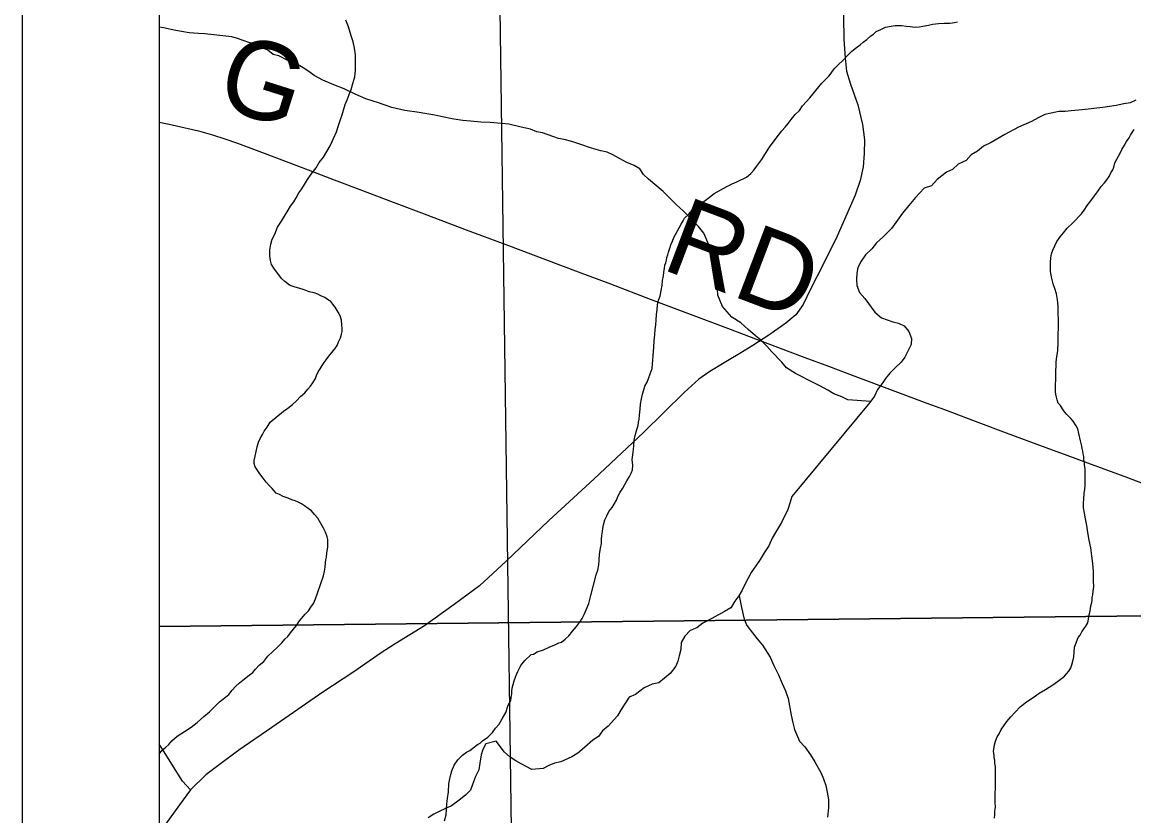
# Model space of a CAD drawing. Extents: x -6.1 to 38, y -7.7 to 22.
# Drawn here: x 2 to 2.812, y 19.227 to 19.807 of the extents above; entities that cross this region are included whole.
import ezdxf

# ---------------------------------------------------------------- set-up
doc = ezdxf.new("R2010")
doc.units = 0
for name, color, linetype in [('GM_X_Corporation', 7, 'Continuous'), ('GM_X_County_Road', 7, 'Continuous'), ('GM_X_County_Road_Text', 7, 'Continuous'), ('GM_X_Minor_River', 7, 'Continuous'), ('GM_X_Township_Road', 7, 'Continuous'), ('SH_Data', 7, 'Continuous')]:
    doc.layers.add(name, color=color, linetype=linetype)

msp = doc.modelspace()

# ---------------------------------------------------------------- linework, layer by layer
at = {"layer": 'GM_X_Corporation'}
for points in [[(6.96628, 20.9), (2.1, 20.9), (2.1, 19.36551), (3.07052, 19.37611), (3.09907, 19.37662), (3.10966, 19.37681), (3.12026, 19.377), (3.14426, 19.37751), (3.74766, 19.38857), (3.77587, 19.3894), (3.92442, 19.39221), (3.97926, 19.39329), (4.02764, 19.39424), (4.10065, 19.39567), (4.15155, 19.39684), (4.22089, 19.39843), (4.27649, 19.3997)], [(3.29133, 20.05869), (2.61918, 20.0796), (2.34776, 20.08659), (2.1, 20.09414), (2.1, 15.06368)], [(4.27649, 19.3997), (4.22089, 19.39843), (4.15155, 19.39684), (4.10065, 19.39567), (4.02764, 19.39424), (3.97926, 19.39329), (3.92442, 19.39221), (3.77587, 19.3894), (3.74766, 19.38857), (3.14426, 19.37751), (3.12026, 19.377), (3.10966, 19.37681), (3.09907, 19.37662), (3.07052, 19.37611), (2.1, 19.36551), (2.1, 14.52316)]]:
    msp.add_lwpolyline(points, dxfattribs=at)
for points in [[(2.1, 20.10488), (2.1, 19.08787), (2.3594, 19.07674), (2.34542, 20.09827)], [(2.34542, 20.09827), (2.41961, 20.09248), (2.47052, 20.0902), (2.61883, 20.08595), (2.79073, 20.08068), (2.90281, 20.07752), (3.06866, 20.07303), (3.29109, 20.06779), (3.31497, 20.0668), (3.29694, 19.18347), (3.29403, 19.05339), (2.3594, 19.07674)]]:
    msp.add_lwpolyline(points, close=True, dxfattribs=at)
at = {"layer": 'GM_X_County_Road'}
for points in [[(2.59909, 19.87947), (2.60025, 19.79441), (2.60117, 19.78094), (2.60235, 19.77119), (2.60513, 19.76165), (2.61047, 19.74654), (2.61396, 19.73213), (2.61535, 19.72098), (2.61512, 19.71099), (2.61442, 19.70123), (2.61233, 19.69146), (2.60861, 19.68055), (2.59536, 19.6508), (2.58514, 19.62989), (2.57631, 19.61246), (2.5705, 19.60084), (2.56515, 19.59316), (2.55795, 19.58712), (2.5454, 19.57829), (2.53378, 19.57086), (2.52425, 19.56505), (2.51659, 19.56049), (2.50241, 19.5518), (2.49427, 19.54623), (2.48359, 19.53646), (2.45384, 19.50718), (2.41782, 19.47349), (2.38482, 19.44304), (2.35368, 19.4133), (2.33416, 19.3954), (2.31557, 19.38169), (2.29396, 19.36612), (2.27257, 19.35287), (2.26235, 19.34637), (2.24144, 19.33196), (2.21959, 19.31756), (2.18241, 19.29176), (2.15824, 19.27526), (2.14383, 19.26456), (2.13407, 19.25736), (2.12292, 19.24644), (2.11501, 19.23529), (2.1041, 19.22042)], [(2.1, 19.73397), (2.10743, 19.73248), (2.11803, 19.73017), (2.12874, 19.72756), (2.13905, 19.72477), (2.1481, 19.72182), (2.15737, 19.7186), (2.17683, 19.71139), (2.1929, 19.70529), (2.20897, 19.69918), (2.2278, 19.69192), (2.24663, 19.68466), (2.27111, 19.6754), (2.2956, 19.66615), (2.32447, 19.65542), (2.35332, 19.64468), (2.38238, 19.63369), (2.40609, 19.62473), (2.42981, 19.61576), (2.45887, 19.60478), (2.48794, 19.5938), (2.51536, 19.58344), (2.5428, 19.57308), (2.57188, 19.56215), (2.58915, 19.55566), (2.60642, 19.54917), (2.63374, 19.53896), (2.66106, 19.52874), (2.67379, 19.52398), (2.69632, 19.51556), (2.71885, 19.50716), (2.74799, 19.49639), (2.76318, 19.49078), (2.77837, 19.48517), (2.8075, 19.47437), (2.82224, 19.46891)]]:
    msp.add_lwpolyline(points, dxfattribs=at)
at = {"layer": 'GM_X_Minor_River'}
for points in [[(2.61993, 19.53006), (2.60313, 19.53115), (2.59896, 19.53341), (2.59291, 19.53566), (2.58874, 19.5383), (2.58268, 19.5413), (2.57851, 19.54356), (2.56488, 19.55033), (2.55844, 19.55447), (2.55502, 19.55863), (2.54781, 19.56618), (2.54401, 19.57033), (2.53946, 19.57486), (2.53566, 19.57788), (2.53035, 19.58241), (2.52504, 19.58732), (2.5186, 19.59146), (2.51176, 19.59939), (2.50832, 19.60772), (2.50793, 19.61189), (2.5079, 19.61757), (2.5075, 19.62212), (2.5071, 19.62705), (2.50594, 19.63235), (2.50517, 19.63689), (2.5025, 19.64257), (2.5002, 19.64787), (2.49791, 19.65278), (2.49411, 19.6577), (2.48993, 19.66223), (2.4831, 19.66903), (2.47779, 19.67393), (2.4683, 19.68337), (2.45768, 19.69242), (2.45389, 19.69582), (2.45122, 19.69998), (2.44706, 19.70224), (2.44176, 19.70449), (2.43646, 19.7075), (2.43153, 19.71014), (2.42737, 19.71201), (2.42283, 19.71313), (2.41602, 19.715), (2.40732, 19.718), (2.40164, 19.71987), (2.39597, 19.72136), (2.39181, 19.7221), (2.38764, 19.7236), (2.38008, 19.72623), (2.37592, 19.72697), (2.37138, 19.72885), (2.36457, 19.73034), (2.35549, 19.73257), (2.34718, 19.7333), (2.34188, 19.73366), (2.33508, 19.73401), (2.32752, 19.73474), (2.32186, 19.73509), (2.31543, 19.7362), (2.30597, 19.73806), (2.30143, 19.73918), (2.29425, 19.74029), (2.29009, 19.74103), (2.27951, 19.7425), (2.27005, 19.74474), (2.26021, 19.74811), (2.25113, 19.75111), (2.24318, 19.75449), (2.23523, 19.75825), (2.22766, 19.76125), (2.21971, 19.76463), (2.21328, 19.76802), (2.20948, 19.77103), (2.20532, 19.77367), (2.20001, 19.77668), (2.19396, 19.77893), (2.18752, 19.78232), (2.18336, 19.78344), (2.17957, 19.78646), (2.1754, 19.78833), (2.1701, 19.79097), (2.16556, 19.79209), (2.15724, 19.79509), (2.15307, 19.79621), (2.14665, 19.79694), (2.13342, 19.7984), (2.12888, 19.79876), (2.12208, 19.79911), (2.11641, 19.80023), (2.11225, 19.80097), (2.10317, 19.80283), (2.1, 19.80341)], [(2.21431, 19.54662), (2.21504, 19.54891), (2.21615, 19.55158), (2.21765, 19.55387), (2.21914, 19.55617), (2.22064, 19.55847), (2.22213, 19.56038), (2.224, 19.56307), (2.22625, 19.56575), (2.2285, 19.56843), (2.23, 19.57073), (2.23111, 19.5734), (2.23259, 19.57646), (2.23332, 19.57913), (2.23368, 19.58103), (2.23365, 19.58331), (2.23363, 19.58559), (2.2332, 19.58939), (2.2324, 19.59243), (2.23085, 19.59507), (2.22853, 19.59885), (2.22698, 19.60112), (2.22544, 19.603), (2.22314, 19.6045), (2.22122, 19.606), (2.21817, 19.60712), (2.21587, 19.60823), (2.2132, 19.60935), (2.20977, 19.61007), (2.20595, 19.61155), (2.20214, 19.61266), (2.19947, 19.61339), (2.19718, 19.61413), (2.19527, 19.61487), (2.19182, 19.6175), (2.18951, 19.61976), (2.18372, 19.6273), (2.18217, 19.62995), (2.18137, 19.63298), (2.18095, 19.6364), (2.1809, 19.64058), (2.18161, 19.64477), (2.18271, 19.64859), (2.18457, 19.65203), (2.18641, 19.65737), (2.1894, 19.66158), (2.19164, 19.66541), (2.19425, 19.66962), (2.19611, 19.67268), (2.19836, 19.67574), (2.20023, 19.6788), (2.20209, 19.68224), (2.20433, 19.6853), (2.2062, 19.68836), (2.20843, 19.69219), (2.21105, 19.69602), (2.2148, 19.70062), (2.21704, 19.70444), (2.22003, 19.70827), (2.22264, 19.71248), (2.22488, 19.71669), (2.22747, 19.72204), (2.2297, 19.727), (2.23117, 19.73158), (2.23264, 19.73578), (2.23374, 19.73921), (2.23484, 19.74264), (2.23593, 19.74683), (2.23741, 19.75027), (2.23889, 19.75409), (2.24036, 19.7579), (2.24146, 19.7621), (2.24292, 19.76706), (2.24362, 19.77201), (2.24356, 19.77733), (2.24349, 19.78303), (2.24268, 19.78797), (2.24186, 19.79252), (2.24029, 19.79707), (2.23831, 19.80351), (2.23635, 19.80844)], [(2.61216, 19.7905), (2.61442, 19.79243), (2.61706, 19.79435), (2.62007, 19.79705), (2.62196, 19.79821), (2.62383, 19.80013), (2.62724, 19.80168), (2.63064, 19.80323), (2.63481, 19.80404), (2.63785, 19.80445), (2.64051, 19.80447), (2.64279, 19.8045), (2.64584, 19.80415), (2.64888, 19.8038), (2.65231, 19.80345), (2.65535, 19.80348), (2.66218, 19.80469), (2.66521, 19.80548), (2.66939, 19.8059), (2.67357, 19.80632), (2.67775, 19.80637), (2.68116, 19.80678), (2.68344, 19.80718)], [(2.44175, 19.47207), (2.44362, 19.47513), (2.4451, 19.47819), (2.44584, 19.4801), (2.44618, 19.48353), (2.44575, 19.4877), (2.44646, 19.49265), (2.44678, 19.4976), (2.44711, 19.50179), (2.44783, 19.50522), (2.44856, 19.50788), (2.44929, 19.51017), (2.45003, 19.51246), (2.45038, 19.51475), (2.45073, 19.51703), (2.45108, 19.52008), (2.45141, 19.52426), (2.45175, 19.52807), (2.45246, 19.53188), (2.45318, 19.53531), (2.45429, 19.53836), (2.45502, 19.54103), (2.4565, 19.54409), (2.45761, 19.54676), (2.45871, 19.55019), (2.46019, 19.55401), (2.46153, 19.56961), (2.46185, 19.57418), (2.46218, 19.57874), (2.46252, 19.58255), (2.46286, 19.58597), (2.4632, 19.5894), (2.46353, 19.59359), (2.46387, 19.59701), (2.46421, 19.60044), (2.46493, 19.60387), (2.46604, 19.60692), (2.46675, 19.61111), (2.46746, 19.61492), (2.4678, 19.61834), (2.46852, 19.62177), (2.46887, 19.62444), (2.46922, 19.6271), (2.46957, 19.62939), (2.47031, 19.6313), (2.47067, 19.6332), (2.47103, 19.63511), (2.47177, 19.63701), (2.47213, 19.63892), (2.47323, 19.64197), (2.47397, 19.64426), (2.47507, 19.64694), (2.47618, 19.64961), (2.4773, 19.6519), (2.4799, 19.65687), (2.48139, 19.65954), (2.48288, 19.66184), (2.484, 19.66375), (2.48701, 19.66683), (2.48926, 19.66951), (2.49227, 19.6722), (2.49604, 19.6749), (2.49905, 19.67683), (2.50207, 19.67914), (2.50546, 19.68184), (2.51037, 19.68455), (2.51491, 19.68687), (2.51868, 19.68881), (2.52209, 19.69037), (2.52927, 19.69386), (2.53228, 19.69655), (2.53453, 19.69886), (2.5364, 19.70154), (2.54015, 19.70652), (2.54314, 19.71111), (2.54612, 19.7157), (2.54949, 19.7203), (2.55248, 19.72451), (2.55511, 19.72758), (2.55736, 19.73026), (2.55961, 19.73295), (2.56185, 19.73601), (2.56486, 19.73946), (2.56786, 19.74254), (2.5701, 19.74598), (2.57311, 19.74905), (2.57536, 19.75173), (2.57761, 19.75442), (2.57986, 19.7571), (2.58211, 19.75979), (2.58436, 19.76247), (2.58699, 19.76516), (2.58924, 19.76746), (2.59111, 19.76976), (2.59336, 19.77283), (2.59599, 19.77551), (2.59975, 19.77935), (2.60275, 19.78242), (2.60613, 19.78588), (2.60952, 19.78858), (2.61216, 19.7905)], [(2.81368, 19.74996), (2.80954, 19.74805), (2.805, 19.74728), (2.79934, 19.74612), (2.78953, 19.74456), (2.77442, 19.74298), (2.76649, 19.74219), (2.76196, 19.74179), (2.75743, 19.74178), (2.75177, 19.74062), (2.74724, 19.73946), (2.74234, 19.73717), (2.73744, 19.73449), (2.72801, 19.73028), (2.71784, 19.72494), (2.70804, 19.71921), (2.70239, 19.71653), (2.69787, 19.71273), (2.69335, 19.71006), (2.68959, 19.70587), (2.68393, 19.70319), (2.6798, 19.69939), (2.67527, 19.69747), (2.6685, 19.69214), (2.66436, 19.68757), (2.65908, 19.68566), (2.65269, 19.67881), (2.64668, 19.67158), (2.6433, 19.6674), (2.63954, 19.66245), (2.63504, 19.65637), (2.62902, 19.65028), (2.62413, 19.64571), (2.62075, 19.64153), (2.61624, 19.63696), (2.61286, 19.6324), (2.61061, 19.62784), (2.60988, 19.62367), (2.60952, 19.61912), (2.60992, 19.61457), (2.61183, 19.60965), (2.61563, 19.60512), (2.62286, 19.59529), (2.62779, 19.59114), (2.63611, 19.58814), (2.64027, 19.58703), (2.64444, 19.58515), (2.64786, 19.58099), (2.64977, 19.57607), (2.64941, 19.57152), (2.64492, 19.5624), (2.64229, 19.5586), (2.63778, 19.55442), (2.63402, 19.55061), (2.63064, 19.54681), (2.62839, 19.54301), (2.62501, 19.53882), (2.62276, 19.53389), (2.61938, 19.52932), (2.56228, 19.46049), (2.56117, 19.45631), (2.5593, 19.45099), (2.55481, 19.4415), (2.55031, 19.43428), (2.54807, 19.4301), (2.54545, 19.42441), (2.54207, 19.41946), (2.53907, 19.41453), (2.53607, 19.40996), (2.53269, 19.40502), (2.53045, 19.40085), (2.5282, 19.39667), (2.52595, 19.39211), (2.52371, 19.38793), (2.5207, 19.38413), (2.5177, 19.37919), (2.51318, 19.37652), (2.50376, 19.37155), (2.49735, 19.36811), (2.49284, 19.36468), (2.48793, 19.36277), (2.48417, 19.35859), (2.48155, 19.35403), (2.4812, 19.34872), (2.48009, 19.34416)], [(2.77637, 19.4659), (2.77672, 19.46856), (2.77668, 19.47122), (2.77666, 19.47351), (2.77663, 19.47579), (2.7766, 19.47883), (2.77657, 19.48111), (2.77616, 19.48339), (2.77614, 19.48529), (2.77573, 19.48757), (2.77571, 19.48985), (2.7753, 19.49174), (2.7749, 19.49364), (2.7745, 19.49554), (2.7741, 19.49744), (2.7737, 19.49933), (2.77329, 19.50123), (2.77209, 19.50654), (2.77129, 19.50996), (2.77013, 19.51223), (2.7678, 19.51563), (2.76626, 19.51751), (2.76318, 19.52052), (2.76164, 19.52241), (2.7601, 19.52467), (2.75855, 19.52694), (2.75701, 19.52883), (2.75622, 19.5311), (2.75542, 19.53413), (2.75501, 19.53679), (2.75498, 19.53983), (2.75495, 19.54249), (2.75529, 19.54554), (2.75526, 19.54782), (2.75523, 19.55048), (2.75521, 19.55276), (2.75556, 19.55543), (2.75552, 19.55885), (2.75585, 19.56266), (2.75656, 19.56722), (2.75687, 19.57331), (2.75681, 19.57864), (2.75712, 19.58396), (2.75706, 19.58928), (2.757, 19.59461), (2.75694, 19.59955), (2.75651, 19.60411), (2.7557, 19.60866), (2.75451, 19.61245), (2.75333, 19.61587), (2.75254, 19.6189), (2.75174, 19.62231), (2.75132, 19.62497), (2.75129, 19.62839), (2.75125, 19.63181), (2.75159, 19.63486), (2.75194, 19.6379), (2.75304, 19.64058), (2.75453, 19.64363), (2.75601, 19.64669), (2.75826, 19.65013), (2.76088, 19.6532), (2.7635, 19.65665), (2.76764, 19.66049), (2.77403, 19.66702), (2.7759, 19.6697), (2.77814, 19.67315), (2.78076, 19.67659), (2.78338, 19.68004), (2.78562, 19.68311), (2.78824, 19.68694), (2.79087, 19.68962), (2.79236, 19.69192), (2.79424, 19.69422), (2.79535, 19.69689), (2.79684, 19.69919), (2.79758, 19.7011), (2.7983, 19.70415), (2.79979, 19.70682), (2.80091, 19.70911), (2.8024, 19.71179), (2.80351, 19.71408), (2.80538, 19.71714), (2.80687, 19.71982), (2.80874, 19.7225), (2.80986, 19.72441), (2.81097, 19.72633), (2.81247, 19.72862)], [(2.1, 19.27236), (2.1019, 19.27515), (2.10492, 19.27746), (2.10718, 19.27938), (2.10942, 19.28206), (2.11319, 19.28552), (2.11847, 19.289), (2.12337, 19.29209), (2.1279, 19.29556), (2.13279, 19.29979), (2.13693, 19.30325), (2.14069, 19.30709), (2.14407, 19.31055), (2.14859, 19.31401), (2.15085, 19.31594), (2.15347, 19.31901), (2.15572, 19.32169), (2.15873, 19.32438), (2.1625, 19.32746), (2.16589, 19.33016), (2.16853, 19.33208), (2.1704, 19.33438), (2.17303, 19.33745), (2.17642, 19.34015), (2.17941, 19.34398), (2.18318, 19.34744), (2.18656, 19.35052), (2.18957, 19.35359), (2.19182, 19.35627), (2.19407, 19.35819), (2.19594, 19.36088), (2.19819, 19.36356), (2.20044, 19.36624), (2.20268, 19.36969), (2.20681, 19.37467), (2.20906, 19.37698), (2.21093, 19.37966), (2.2128, 19.38234), (2.21428, 19.38578), (2.21575, 19.38997), (2.22017, 19.40256), (2.22089, 19.40599), (2.22123, 19.40904), (2.22158, 19.41208), (2.22193, 19.41437), (2.22229, 19.41627), (2.22264, 19.41932), (2.22298, 19.42199), (2.22334, 19.42389), (2.22332, 19.42617), (2.22328, 19.42921), (2.22288, 19.43111), (2.2217, 19.43452), (2.22014, 19.43755), (2.2182, 19.44095), (2.21588, 19.44473), (2.21356, 19.44737), (2.21125, 19.45001), (2.20895, 19.45188), (2.20627, 19.45376), (2.20397, 19.45526), (2.20167, 19.45637), (2.19938, 19.45749), (2.19709, 19.45823), (2.19442, 19.45934), (2.1906, 19.46045), (2.18793, 19.46194), (2.18563, 19.46306), (2.18255, 19.46645), (2.18063, 19.46833), (2.17832, 19.47097), (2.176, 19.47399), (2.17368, 19.47701), (2.17175, 19.48003), (2.1702, 19.4823), (2.16941, 19.48457), (2.16939, 19.48686), (2.17011, 19.4899), (2.17083, 19.49333), (2.17155, 19.49676), (2.17265, 19.50019), (2.17376, 19.50287), (2.17563, 19.50593), (2.17674, 19.50822), (2.17899, 19.51129), (2.18123, 19.51473), (2.19102, 19.52281), (2.19403, 19.52512), (2.19742, 19.52782), (2.20043, 19.53051), (2.20344, 19.53358), (2.20645, 19.53627), (2.2087, 19.53896), (2.21057, 19.54126), (2.21244, 19.54356), (2.21431, 19.54662)], [(2.30855, 19.22358), (2.30964, 19.22816), (2.30997, 19.23196), (2.3103, 19.23615), (2.31064, 19.23996), (2.31134, 19.24491), (2.31165, 19.25061), (2.31237, 19.25442), (2.3131, 19.25747), (2.31383, 19.26014), (2.31568, 19.26434), (2.31829, 19.26817), (2.32168, 19.27163), (2.32469, 19.27394), (2.32696, 19.2751), (2.33261, 19.27934), (2.3345, 19.2805), (2.33638, 19.28204), (2.34015, 19.28474), (2.34353, 19.28819), (2.34578, 19.29126), (2.3484, 19.29433), (2.35064, 19.29815), (2.35325, 19.30274), (2.35509, 19.30808), (2.35695, 19.31152), (2.3573, 19.31381), (2.35765, 19.31647), (2.35763, 19.31837), (2.35798, 19.32066), (2.35871, 19.32333), (2.35944, 19.326), (2.36054, 19.32943), (2.36202, 19.33287), (2.36425, 19.33707), (2.36725, 19.3409), (2.37176, 19.34513), (2.37366, 19.34553), (2.3763, 19.34708), (2.38084, 19.34865), (2.385, 19.35059), (2.38917, 19.35215), (2.39219, 19.3537), (2.39408, 19.3541), (2.39672, 19.35641), (2.39935, 19.35872), (2.40197, 19.36217), (2.40498, 19.36562), (2.40647, 19.36754), (2.40797, 19.36945), (2.40909, 19.37136), (2.41057, 19.37442), (2.41206, 19.37786), (2.4139, 19.38244), (2.41536, 19.38816), (2.41936, 19.4034), (2.42046, 19.40684), (2.42118, 19.41065), (2.42152, 19.41407), (2.42185, 19.41826), (2.42256, 19.42283), (2.42328, 19.42626), (2.42324, 19.4293), (2.42359, 19.43197), (2.42394, 19.43501), (2.42429, 19.4373), (2.42464, 19.43996), (2.42574, 19.4434), (2.42722, 19.44645), (2.42871, 19.44951), (2.43096, 19.45257), (2.43245, 19.45487), (2.43432, 19.45793), (2.43542, 19.46098), (2.43691, 19.46366), (2.43877, 19.46672), (2.44026, 19.4694), (2.44175, 19.47207)], [(2.71035, 19.22568), (2.71071, 19.22797), (2.71068, 19.23063), (2.71102, 19.23367), (2.71098, 19.2371), (2.71094, 19.24052), (2.7109, 19.24394), (2.71124, 19.24737), (2.7112, 19.25079), (2.71116, 19.25383), (2.71113, 19.25687), (2.7111, 19.25991), (2.71106, 19.26333), (2.71065, 19.26561), (2.71062, 19.26789), (2.71022, 19.26979), (2.7102, 19.27169), (2.70979, 19.27435), (2.71013, 19.27739), (2.71049, 19.2793), (2.71122, 19.28197), (2.71232, 19.28502), (2.71382, 19.28732), (2.7153, 19.29037), (2.71717, 19.29305), (2.71942, 19.29612), (2.72242, 19.29957), (2.72542, 19.30302), (2.72918, 19.30686), (2.73369, 19.31071), (2.7386, 19.3138), (2.74313, 19.31689), (2.74765, 19.3196), (2.75294, 19.32307), (2.75633, 19.32539), (2.75935, 19.3277), (2.76161, 19.32924), (2.76311, 19.33116), (2.76461, 19.33308), (2.7661, 19.33537), (2.76683, 19.33766), (2.76756, 19.34033), (2.76829, 19.34338), (2.76863, 19.3468), (2.76896, 19.35061), (2.77154, 19.35748), (2.77304, 19.3594), (2.77416, 19.36169), (2.77565, 19.36398), (2.77715, 19.3659), (2.77864, 19.3682), (2.77899, 19.37086), (2.77935, 19.37315), (2.78007, 19.37582), (2.78043, 19.37848), (2.78078, 19.38077), (2.78151, 19.38306), (2.78187, 19.38496), (2.78185, 19.38686), (2.78221, 19.38877), (2.78255, 19.39143), (2.7829, 19.39486), (2.78285, 19.39904), (2.78277, 19.40588), (2.78232, 19.41158), (2.78149, 19.41728), (2.78067, 19.42297), (2.77946, 19.42866), (2.77863, 19.43436), (2.77782, 19.43929), (2.777, 19.44423), (2.77619, 19.4484), (2.77539, 19.4522), (2.77535, 19.45562), (2.77569, 19.45867), (2.77602, 19.46285), (2.77637, 19.4659)], [(2.52372, 19.38796), (2.52563, 19.3796), (2.52756, 19.37089), (2.52947, 19.36635), (2.53365, 19.36106), (2.53708, 19.35652), (2.54088, 19.35199), (2.54658, 19.34329), (2.54926, 19.33724), (2.55269, 19.33043), (2.55536, 19.324), (2.55765, 19.3187), (2.55957, 19.31302), (2.56189, 19.3009), (2.56306, 19.29522), (2.56421, 19.2903), (2.56803, 19.28198), (2.57182, 19.27782), (2.57601, 19.27178), (2.57906, 19.26686), (2.58363, 19.25854), (2.58554, 19.25438), (2.58707, 19.24946), (2.58823, 19.24453), (2.58901, 19.23923), (2.58904, 19.23317), (2.58831, 19.22634)], [(2.48009, 19.34416), (2.47897, 19.34037), (2.47748, 19.33657), (2.47335, 19.33125), (2.46507, 19.32439), (2.46016, 19.32362), (2.4545, 19.32094), (2.44811, 19.31599), (2.44358, 19.31407), (2.43758, 19.30495), (2.43496, 19.30039), (2.42819, 19.29278), (2.42405, 19.28936), (2.42105, 19.28517), (2.41691, 19.2825), (2.41089, 19.27717), (2.406, 19.27299), (2.40147, 19.27031), (2.39356, 19.26687), (2.38903, 19.26571), (2.38488, 19.26418), (2.38073, 19.26189), (2.37243, 19.2611), (2.36447, 19.26524), (2.36068, 19.2675), (2.35652, 19.27013), (2.35234, 19.27391), (2.34626, 19.28184), (2.33871, 19.27992), (2.33647, 19.27574), (2.33535, 19.27194), (2.33425, 19.26587), (2.33351, 19.26094), (2.33127, 19.25601), (2.32903, 19.25031), (2.32754, 19.24614), (2.32378, 19.24233), (2.31926, 19.2389), (2.31361, 19.23471), (2.3057, 19.23089), (2.3008, 19.2286), (2.29665, 19.22592)]]:
    msp.add_lwpolyline(points, dxfattribs=at)
at = {"layer": 'GM_X_Township_Road'}
msp.add_lwpolyline([(2.12292, 19.24644), (2.11711, 19.25272), (2.102, 19.27665), (2.1, 19.27959)], dxfattribs=at)
at = {"layer": 'SH_Data'}
for p, q in [((2, 21), (2, 14)), ((2.1, 20.9), (2.1, 14.1))]:
    msp.add_line(p, q, dxfattribs=at)

# ---------------------------------------------------------------- texts
at = {"layer": 'GM_X_County_Road_Text'}
for s, height, rotation, p in [('G', 0.05682, 342.44865, (2.13951, 19.74625)), ('RD', 0.056818, 339.21158, (2.4659, 19.6271))]:
    msp.add_text(s, height=height, rotation=rotation, dxfattribs=at).set_placement(p)

doc.saveas('drawing.dxf')
